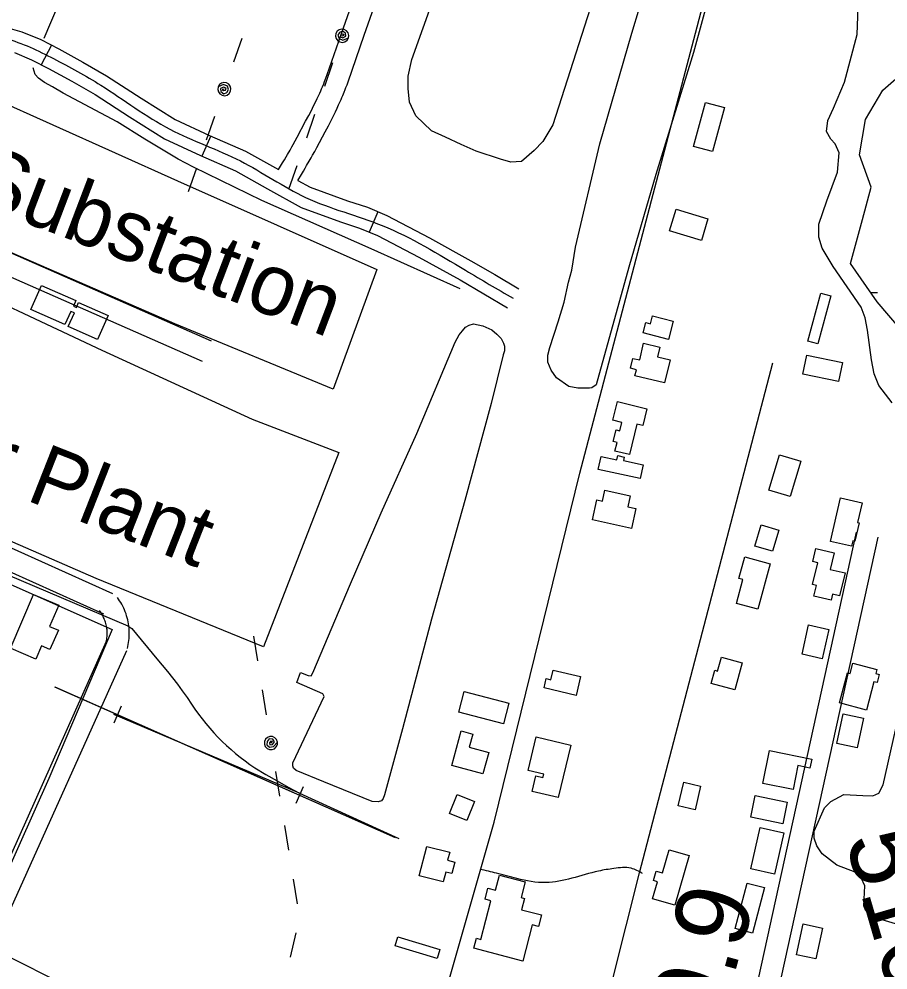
# Model space of a CAD drawing. Extents: x 3535183 to 3573198, y 534952 to 560562.
# Drawn here: x 3557103 to 3558281, y 547897 to 549187 of the extents above; entities that cross this region are included whole.
import ezdxf

# ---------------------------------------------------------------- set-up
doc = ezdxf.new("R2010")
doc.units = 0
for name, color, linetype in [('V-BLDG-IDEN', 7, 'Continuous'), ('V-BLDG-OTLN', 7, 'Continuous'), ('V-RAIL-TRAK', 7, 'Continuous'), ('V-ROAD-CNTR', 7, 'Continuous'), ('V-SITE-OTLN', 7, 'Continuous'), ('V-SITE-OTLN-IDEN', 7, 'Continuous'), ('V-SITE-VEGE', 7, 'Continuous'), ('V-SURV-IDEN', 7, 'Continuous'), ('V-TOPO-SHOR', 7, 'Continuous'), ('V-UTIL-LINE', 7, 'Continuous'), ('V-WETL-SWMP', 7, 'Continuous')]:
    doc.layers.add(name, color=color, linetype=linetype)

msp = doc.modelspace()

# ---------------------------------------------------------------- linework, layer by layer
at = {"layer": 'V-BLDG-OTLN'}
for points in [[(3558059.4, 549066.7), (3558043.2, 549006.8), (3558017.7, 549013.7), (3558033.9, 549073.6)], [(3558037.1, 548915.7), (3558028.2, 548886.3), (3557985, 548899.5), (3557994, 548928.8)], [(3557165, 548772.5), (3557118.9, 548792.7), (3557133.3, 548825.3), (3557179.8, 548804.9), (3557176.4, 548797.1), (3557180.4, 548795.3), (3557183.5, 548802.2), (3557223.7, 548784.6), (3557209.3, 548751.9), (3557169.5, 548769.4), (3557177.7, 548788), (3557172.8, 548790.1)], [(3558203.7, 548811.3), (3558186.2, 548746), (3558172.6, 548749.6), (3558190.1, 548815)], [(3557962.1, 548784.1), (3557989.9, 548776.7), (3557983.4, 548752), (3557949.2, 548761.1), (3557952.9, 548775), (3557959.3, 548773.3)], [(3557985.7, 548724.2), (3557978.3, 548693.3), (3557938, 548702.9), (3557940, 548711), (3557932, 548712.9), (3557935.2, 548726.4), (3557944.5, 548724.2), (3557949.9, 548746.8), (3557971.9, 548741.5), (3557968.8, 548728.3)], [(3558171, 548730.7), (3558219.5, 548720.6), (3558214.1, 548694.9), (3558165.6, 548705)], [(3557914.2, 548667.8), (3557954.1, 548658), (3557948.6, 548635.4), (3557940.8, 548637.3), (3557930.7, 548595.8), (3557911, 548600.6), (3557913.9, 548612.4), (3557908.7, 548613.6), (3557912.5, 548629.4), (3557917.6, 548628.2), (3557920.4, 548639.4), (3557908, 548642.5)], [(3557945.2, 548563.3), (3557888.4, 548575.8), (3557892.3, 548593.4), (3557913.6, 548588.7), (3557914.9, 548594.6), (3557923.6, 548592.6), (3557922.6, 548587.8), (3557949.3, 548582)], [(3558119.6, 548547.6), (3558134, 548595.7), (3558162.9, 548587), (3558148.5, 548538.9)], [(3557933.6, 548495.6), (3557880.3, 548507.3), (3557886.3, 548534.5), (3557894.2, 548532.8), (3557897.4, 548547.6), (3557931.7, 548540.1), (3557928.4, 548525.1), (3557939.5, 548522.6)], [(3558203.4, 548478.1), (3558217, 548537.1), (3558246.1, 548530.4), (3558240, 548503.9), (3558242.2, 548503.4), (3558236.4, 548478.3), (3558233.4, 548479), (3558231.7, 548471.5)], [(3558133.3, 548493.2), (3558124.8, 548464.7), (3558100.8, 548471.8), (3558109.4, 548500.4)], [(3558223, 548435.4), (3558215.6, 548404.1), (3558206, 548406.4), (3558204.1, 548398.3), (3558180.8, 548403.8), (3558184.3, 548418.4), (3558179.1, 548419.6), (3558186.1, 548449.2), (3558179.2, 548450.9), (3558183.3, 548468.4), (3558208.2, 548462.5), (3558203, 548440.2)], [(3558121.6, 548447.8), (3558104.9, 548386), (3558075.7, 548393.9), (3558084.5, 548426.3), (3558079.1, 548427.8), (3558087, 548457.2)], [(3557092, 548332.7), (3557092.9, 548334.7), (3557091.9, 548335.2), (3557122.5, 548406.3), (3557156.7, 548391.6), (3557144.2, 548362.7), (3557156, 548357.6), (3557144.6, 548331.3), (3557133.1, 548336.3), (3557125.4, 548318.3)], [(3558201.2, 548358.8), (3558192.2, 548318.8), (3558164.8, 548325), (3558173.7, 548364.9)], [(3558050.2, 548302.2), (3558055.3, 548321), (3558083.5, 548313.4), (3558073.7, 548276.8), (3558041.5, 548285.5), (3558046.3, 548303.3)], [(3558262.3, 548287.6), (3558252.1, 548249.3), (3558215.5, 548259), (3558226.3, 548299.8), (3558230, 548298.8), (3558233.7, 548312.8), (3558266, 548304.3), (3558264.6, 548298.9), (3558269.3, 548297.7), (3558266.4, 548286.6)], [(3557858.3, 548269.3), (3557814.8, 548279.4), (3557817.8, 548292.1), (3557824.2, 548290.6), (3557827.2, 548303.6), (3557864.3, 548294.9)], [(3557706.3, 548274.6), (3557766.9, 548258.8), (3557759.6, 548230.7), (3557699, 548246.6)], [(3558247.9, 548238.3), (3558239.3, 548198), (3558211.9, 548203.9), (3558220.4, 548244.2)], [(3557731.9, 548162.9), (3557689.7, 548174.3), (3557702.4, 548221.1), (3557718, 548216.9), (3557713.2, 548198.9), (3557739.7, 548191.7)], [(3557850.9, 548201.8), (3557834.1, 548130.6), (3557798.8, 548138.9), (3557803.8, 548160.2), (3557813.2, 548158), (3557814.3, 548162.5), (3557793.4, 548167.4), (3557804, 548212.9)], [(3558159.1, 548174.1), (3558152.5, 548141.6), (3558111.6, 548149.9), (3558120.7, 548194.4), (3558178, 548182.7), (3558175.5, 548170.7)], [(3557996.9, 548119.5), (3558004.3, 548151.6), (3558027.2, 548146.3), (3558019.8, 548114.2)], [(3557686.5, 548108.9), (3557696.8, 548134.8), (3557720.3, 548125.4), (3557710, 548099.5)], [(3558138.5, 548095), (3558095.1, 548104), (3558101.2, 548133.5), (3558144.6, 548124.6)], [(3558140.1, 548082.9), (3558127.3, 548026.6), (3558095.3, 548033.9), (3558108.1, 548090.2)], [(3557645.6, 548024.6), (3557655.9, 548064.5), (3557686.8, 548056.5), (3557684, 548045.6), (3557693.6, 548043.1), (3557689.6, 548027.5), (3557681.4, 548029.6), (3557677.9, 548016.2)], [(3557961.8, 547993.5), (3557968.5, 548016.6), (3557963.3, 548018.1), (3557967, 548030.9), (3557975.6, 548028.4), (3557984.6, 548059.9), (3558011.5, 548052.2), (3557992.2, 547984.8)], [(3557798.7, 547958), (3557785.9, 547908.9), (3557719.4, 547926.3), (3557723, 547939.9), (3557728.9, 547938.3), (3557742.6, 547990.8), (3557734.7, 547992.9), (3557738.6, 548008), (3557749.1, 548005.3), (3557754.4, 548025.4), (3557789.3, 548016.3), (3557783.8, 547995.1), (3557788.4, 547993.9), (3557784.4, 547978.6), (3557811.2, 547971.5), (3557807.1, 547955.8)], [(3558073.8, 547953), (3558090.1, 548014.8), (3558113.9, 548008.5), (3558097.6, 547946.7)], [(3558157.1, 547917.5), (3558166.1, 547959.3), (3558192.4, 547953.7), (3558183.5, 547911.8)], [(3557669.6, 547912.5), (3557612.9, 547929.6), (3557616.6, 547941.6), (3557673.3, 547924.5)]]:
    msp.add_lwpolyline(points, close=True, dxfattribs=at)
at = {"layer": 'V-RAIL-TRAK'}
msp.add_line((3557483.1, 548136.6), (3557231.3, 548243.5), dxfattribs=at)
for points in [[(3556978.7, 548478.9), (3557250.1, 548363.7), (3557253, 548361.9), (3557255.8, 548360)], [(3557255.8, 548360), (3557289.8, 548318.8), (3557297, 548310.4), (3557304.1, 548301.9), (3557310.9, 548293.2), (3557317.6, 548284.4), (3557324.1, 548275.5), (3557330.5, 548266.4), (3557336.7, 548257.3), (3557341.2, 548250.5), (3557346, 548243.8), (3557351, 548237.3), (3557356.1, 548231), (3557361.4, 548224.7), (3557366.8, 548218.6), (3557372.4, 548212.7), (3557378.2, 548206.9), (3557384.1, 548201.2), (3557390.2, 548195.8), (3557396.4, 548190.4), (3557402.8, 548185.3), (3557409.3, 548180.3), (3557415.9, 548175.5), (3557422.6, 548170.9), (3557437.5, 548162), (3557452.6, 548153.3), (3557467.7, 548144.8), (3557483.1, 548136.6), (3557617.6, 548075.2)]]:
    msp.add_lwpolyline(points, dxfattribs=at)
at = {"layer": 'V-ROAD-CNTR'}
for p, q in [((3557146.6, 549151.3), (3557132.8, 549124.6)), ((3557362.6, 549028.1), (3557350.6, 549000.6)), ((3557589.5, 548925.2), (3557577.8, 548897.5))]:
    msp.add_line(p, q, dxfattribs=at)
for points in [[(3557560.4, 547443.7), (3557747.1, 548097.5), (3557863.5, 548570.7), (3558078, 549387.9)], [(3557454.4, 548982.4), (3557460, 548991.5), (3557462.6, 548995.8), (3557464.9, 548999.6), (3557466.9, 549002.9), (3557470.3, 549008.8), (3557472.8, 549013.2), (3557474.6, 549016.5), (3557477.4, 549021.5), (3557480.1, 549026.6), (3557491.4, 549047.9), (3557495.6, 549055.8), (3557499.2, 549062.7), (3557502.2, 549068.8), (3557504.8, 549074.1), (3557507.1, 549078.7), (3557509, 549082.7), (3557510.6, 549086.3), (3557512, 549089.4), (3557513.1, 549092.1), (3557514.2, 549094.5), (3557515.9, 549098.7), (3557517.1, 549101.9), (3557518, 549104.2), (3557519.4, 549107.8), (3557520.7, 549111.4), (3557542.7, 549174.7), (3557564.7, 549238.1)], [(3557480.7, 548967.8), (3557485.6, 548975.9), (3557488.4, 548980.4), (3557490.7, 548984.3), (3557492.8, 548987.8), (3557496.3, 548993.9), (3557498.9, 548998.5), (3557500.9, 549002), (3557503.7, 549007.2), (3557506.5, 549012.4), (3557517.9, 549033.8), (3557522.2, 549041.9), (3557525.9, 549049), (3557529.1, 549055.4), (3557531.8, 549060.9), (3557534.2, 549065.8), (3557536.2, 549070.2), (3557537.9, 549074), (3557539.4, 549077.3), (3557540.7, 549080.3), (3557541.8, 549082.9), (3557543.7, 549087.5), (3557545.1, 549090.9), (3557546.1, 549093.6), (3557547.6, 549097.5), (3557549, 549101.4), (3557571, 549164.9), (3557593, 549228.2)], [(3557087.5, 549174.9), (3557106.5, 549169.5), (3557132.3, 549158.7), (3557156.6, 549146.1), (3557189.2, 549128.3), (3557221.4, 549109.7), (3557268.4, 549079.4), (3557314.5, 549050.5), (3557361.2, 549028.8), (3557409.9, 549007.5), (3557454.4, 548982.4)], [(3557096.5, 549141.1), (3557119.6, 549131.5), (3557142.5, 549119.6), (3557174.5, 549102.2), (3557205.8, 549084.1), (3557252.3, 549054.1), (3557300.2, 549024.1), (3557348.8, 549001.4), (3557396.4, 548980.6), (3557439.9, 548956.2), (3557485.2, 548931), (3557538.5, 548911.6), (3557564.6, 548903.1), (3557588.9, 548892.9), (3557645.1, 548863.7), (3557700.9, 548832.7), (3557733.1, 548814.1), (3557765.2, 548795.1)], [(3556703.8, 549039.8), (3557363.2, 548750.1)], [(3556691.8, 549012.3), (3557351.1, 548722.6)], [(3557480.7, 548967.8), (3557497.7, 548958.4), (3557548.3, 548940), (3557575.1, 548931.3), (3557601.7, 548920.1), (3557659.3, 548890.1), (3557715.7, 548858.8), (3557748.2, 548840), (3557780.5, 548820.9)], [(3557230.1, 548406.8), (3556523.4, 548725.1)], [(3557780.8, 547378.1), (3557944.2, 548028.8), (3558125.3, 548720.2)], [(3557217.8, 548379.4), (3556511.1, 548697.7)], [(3557980.7, 547316.1), (3558238.5, 548490.5)], [(3558010, 547309.7), (3558267.8, 548484)], [(3557249.6, 548332.9), (3557250.2, 548335.4), (3557250.8, 548338.2), (3557251.3, 548340.9), (3557251.7, 548343.7), (3557252, 548346.6), (3557252.1, 548349.4), (3557252.2, 548352.2), (3557252.2, 548355), (3557252.1, 548357.8), (3557251.9, 548360.6), (3557251.6, 548363.5), (3557251.2, 548366.3), (3557250.7, 548369), (3557250.1, 548371.8), (3557249.4, 548374.5), (3557248.6, 548377.2), (3557247.8, 548379.9), (3557246.8, 548382.6), (3557245.7, 548385.2), (3557244.6, 548387.8), (3557243.3, 548390.3), (3557242, 548392.8), (3557240.6, 548395.2), (3557239.1, 548397.6), (3557237.5, 548400), (3557236.1, 548401.9)], [(3557220.5, 548340.1), (3557221, 548342), (3557221.3, 548343.8), (3557221.6, 548345.5), (3557221.9, 548347.3), (3557222.1, 548349.1), (3557222.2, 548350.8), (3557222.2, 548352.6), (3557222.2, 548354.4), (3557222.2, 548356.2), (3557222, 548358), (3557221.8, 548359.7), (3557221.6, 548361.5), (3557221.3, 548363.2), (3557220.9, 548365), (3557220.5, 548366.7), (3557220, 548368.4), (3557219.4, 548370.1), (3557218.8, 548371.8), (3557218.1, 548373.4), (3557217.4, 548375.1), (3557216.6, 548376.7), (3557215.8, 548378.2), (3557214.9, 548379.8), (3557214, 548381.3), (3557213, 548382.8), (3557211.8, 548384.3)], [(3557060.3, 547983.6), (3557221.4, 548342.6)], [(3557087.6, 547971.3), (3557248.7, 548330.3)], [(3557150.9, 548281), (3557612.7, 548076.5)], [(3557151.1, 548280.9), (3557612.7, 548076.5)], [(3557241.3, 548254.7), (3557231.1, 548231.8)], [(3557488.1, 548145.4), (3557478, 548122.5)]]:
    msp.add_lwpolyline(points, dxfattribs=at)
for points in [[(3556660.1, 549025.8), (3556670.8, 549060.9), (3556698, 549091.7), (3556735.4, 549125.1), (3556772.5, 549154.6), (3556826.6, 549167.2), (3556908.2, 549168.2), (3556995.1, 549168), (3557084.4, 549160.2), (3557149.6, 549132.9), (3557213.6, 549096.9), (3557307.3, 549037.3), (3557403.1, 548994.1), (3557491.4, 548944.7), (3557595.3, 548906.5), (3557708.3, 548845.8), (3557772.8, 548808)], [(3557948.5, 548027.7), (3557932.8, 548034.8), (3557909.5, 548034.5), (3557888.8, 548031), (3557852.4, 548021.2), (3557817.2, 548015.4), (3557777.9, 548020.8), (3557750.2, 548028), (3557728.3, 548033.3)]]:
    msp.add_spline(points, degree=3, dxfattribs=at)
at = {"layer": 'V-SITE-OTLN'}
for points in [[(3557063.4, 549081.1), (3557317.4, 548967), (3557588.2, 548847), (3557528.7, 548684.5), (3557314.1, 548773.3), (3557112.5, 548860.9), (3556986.3, 548915.8)], [(3556809.2, 548930.5), (3556980, 548847.9), (3557214.8, 548737.3), (3557418.7, 548644.1), (3557536.3, 548598.5), (3557434.3, 548335.2), (3557207.3, 548427.8), (3556938.5, 548545), (3556692.3, 548653.3), (3556780.7, 548861.9)], [(3556509.7, 548675.5), (3556805.7, 548542), (3557087.7, 548421.7), (3557229.1, 548358.7), (3557143.1, 548156.7), (3557061.4, 547973.9), (3557047.2, 547947.1), (3557042.7, 547938.4), (3557268.1, 547824.3), (3557236.9, 547753.6), (3557345.9, 547709.2), (3557281.3, 547578.4), (3557132.1, 547648.9), (3556997.7, 547729.9), (3556933.2, 547776.2), (3556880.1, 547808.2), (3556667.2, 547913.7), (3556491.4, 548009.9), (3556259.8, 548110.7), (3556324, 548261.9), (3556329.4, 548274.8), (3556413.9, 548468.1), (3556501.1, 548677.8)]]:
    msp.add_lwpolyline(points, close=True, dxfattribs=at)
at = {"layer": 'V-SITE-VEGE'}
for points in [[(3557893.2, 549250.7), (3557826.5, 549043.2), (3557813.3, 549020.5), (3557801.5, 549008.4), (3557784.4, 548993.5), (3557769.9, 548992.7), (3557755.8, 548996.6), (3557722.6, 549007.5), (3557702.3, 549016.5), (3557681.2, 549026.6), (3557662, 549035.2), (3557640.9, 549055.5), (3557632.3, 549073.9), (3557630.3, 549092.2), (3557630.3, 549109), (3557635.4, 549131.7), (3557714.5, 549353.3)], [(3558060.5, 549298.4), (3558017.6, 549141.4), (3557966.3, 548975.8), (3557929.7, 548850.1), (3557885.7, 548690.3), (3557879.4, 548686.4), (3557876.3, 548686), (3557860.7, 548686), (3557848.2, 548688.4), (3557831.8, 548700.1), (3557824.4, 548710.2), (3557820.1, 548721.1), (3557820, 548730.9), (3557822.8, 548741.1), (3557834.1, 548775.8), (3557842.2, 548802.8), (3557848.1, 548829.7), (3557852.4, 548846.1), (3557857.4, 548877), (3557890.5, 549017.2), (3557933.7, 549167.5), (3557975.3, 549305.4)], [(3558287.1, 548666.1), (3558268.7, 548689.5), (3558262.4, 548705.6), (3558258.9, 548724.4), (3558253.4, 548764.6), (3558250.2, 548781.5), (3558244.7, 548795.9), (3558207.1, 548851.1), (3558191.8, 548875.7), (3558187.5, 548891), (3558187.5, 548908.6), (3558198.4, 548939.9), (3558212.9, 548979), (3558215.2, 549005.2), (3558209.7, 549017.4), (3558203.8, 549023.6), (3558197.9, 549034.2), (3558199.9, 549049), (3558207.3, 549065.9), (3558222.5, 549101.1), (3558239.7, 549165.7), (3558242.4, 549240)], [(3558332.3, 547947.4), (3558268.9, 547966.1), (3558251.3, 547977.1), (3558248.6, 547983.7), (3558250.1, 548011.1), (3558245, 548021.7), (3558236.8, 548029.5), (3558211.7, 548039.2), (3558192.2, 548054.5), (3558184.7, 548065), (3558181.2, 548075.6), (3558181.2, 548085), (3558195.2, 548116.7), (3558203.8, 548125.3), (3558221.4, 548134.7), (3558247.3, 548133.6), (3558260.6, 548133.2), (3558268.8, 548136.7), (3558274.6, 548148.1), (3558298.8, 548254.1)]]:
    msp.add_lwpolyline(points, dxfattribs=at)
at = {"layer": 'V-TOPO-SHOR'}
for points in [[(3557136.6, 549160.8), (3557186, 549276.7), (3557240.6, 549412.7), (3557297.4, 549546.3), (3557354.7, 549684.7), (3557401.8, 549797.3), (3557489.4, 550016.1), (3557533, 550122.8), (3557578.6, 550231.1), (3557627.3, 550354.6), (3557687.6, 550502.3), (3557709.4, 550562.9), (3557719.2, 550585.2), (3557732, 550618.8), (3557742.5, 550646.2), (3557755, 550676.2), (3557775.6, 550722.8), (3557790.8, 550756), (3557815.4, 550810.7), (3557837.6, 550863.5), (3557873, 550962), (3557889.3, 551014.3)], [(3557701.1, 548820.6), (3557580.3, 548874.8), (3557431.8, 548940.6), (3557339.5, 548985.8), (3557318.4, 548996.7), (3557273.5, 549023.6), (3557235.9, 549047), (3557199.2, 549066.5), (3557162.5, 549086), (3557148, 549094.6), (3557137, 549100.4), (3557129.2, 549106.3), (3557124.5, 549111.3), (3557121.8, 549120.3)], [(3557759.2, 548731), (3557742.9, 548665), (3557707.5, 548533.6), (3557662.3, 548372.6), (3557622.7, 548224.1), (3557598.6, 548134.6), (3557596.6, 548129.5), (3557594.3, 548126.4), (3557590, 548124.8), (3557581.8, 548125.2), (3557516.1, 548152.1), (3557478.6, 548167.6), (3557475.1, 548170.4), (3557473.9, 548173.9), (3557473.9, 548177.8), (3557516.7, 548267.7), (3557514.8, 548271.2), (3557479.6, 548286.8), (3557484.3, 548300.5), (3557494.8, 548296.2), (3557498.7, 548295.8), (3557501.1, 548299.7), (3557552.1, 548420.5), (3557593.8, 548516.7), (3557642.1, 548624.6), (3557694.3, 548748.5), (3557699.8, 548758.3), (3557704.1, 548763.8), (3557708.3, 548768.9), (3557713, 548771.6), (3557719.3, 548773.2), (3557731.8, 548770.4), (3557743.9, 548765), (3557750.6, 548759.1), (3557756.4, 548753.3), (3557759.9, 548747), (3557761.1, 548743.1), (3557761.1, 548736.5), (3557759.2, 548731)]]:
    msp.add_lwpolyline(points, dxfattribs=at)
at = {"layer": 'V-UTIL-LINE'}
for points in [[(3557540.9, 549164), (3557543.7, 549164.8), (3557541.9, 549166.3), (3557539.2, 549165.5), (3557538.6, 549162.6), (3557541.7, 549161.3), (3557546, 549163.3), (3557545.6, 549167.5), (3557541.6, 549170.3), (3557537.4, 549168.5), (3557535, 549164.7), (3557536.7, 549160.2), (3557541.8, 549158.1), (3557549.4, 549161), (3557549.9, 549164.5), (3557549, 549167.9), (3557546.9, 549170.7), (3557543.8, 549172.5), (3557540.4, 549173), (3557537, 549172.1), (3557534.2, 549170), (3557532.4, 549167), (3557531.9, 549163.5), (3557532.8, 549160.1), (3557534.9, 549157.3), (3557537.9, 549155.5), (3557541.4, 549155), (3557544.8, 549155.9), (3557547.6, 549158), (3557549.4, 549161)], [(3557393.9, 549128.5), (3557405.1, 549160.6)], [(3557528, 549127.2), (3557516.8, 549095.1)], [(3557381.1, 549091.7), (3557378.3, 549090.9), (3557380.1, 549089.5), (3557382.7, 549090.3), (3557383.4, 549093.1), (3557380.2, 549094.4), (3557376, 549092.5), (3557376.4, 549088.2), (3557380.4, 549085.4), (3557384.6, 549087.2), (3557386.9, 549091), (3557385.3, 549095.5), (3557380.2, 549097.7), (3557372.6, 549094.7), (3557372.1, 549091.2), (3557373, 549087.8), (3557375.1, 549085), (3557378.1, 549083.2), (3557381.6, 549082.7), (3557385, 549083.6), (3557387.8, 549085.7), (3557389.6, 549088.7), (3557390.1, 549092.2), (3557389.2, 549095.6), (3557387.1, 549098.4), (3557384.1, 549100.2), (3557380.6, 549100.7), (3557377.2, 549099.8), (3557374.4, 549097.7), (3557372.6, 549094.7)], [(3557357, 549022.8), (3557368.2, 549054.9)], [(3557503.6, 549057.3), (3557492.4, 549025.2)], [(3557332.7, 548952.9), (3557343.9, 548985)], [(3557479.3, 548987.4), (3557468.1, 548955.3)], [(3557420.6, 548349.6), (3557426.1, 548316.1)], [(3557432.6, 548276.6), (3557438, 548243.1)], [(3557444.3, 548204.6), (3557446.4, 548206.6), (3557444.1, 548207), (3557442.2, 548205.1), (3557443, 548202.2), (3557446.4, 548202.6), (3557449.2, 548206.4), (3557446.8, 548209.9), (3557442, 548210.4), (3557439.1, 548206.8), (3557438.9, 548202.4), (3557442.5, 548199.2), (3557448, 548199.8), (3557453.2, 548206), (3557452, 548209.3), (3557449.6, 548211.9), (3557446.4, 548213.3), (3557442.9, 548213.5), (3557439.6, 548212.2), (3557437, 548209.8), (3557435.6, 548206.6), (3557435.5, 548203.1), (3557436.7, 548199.8), (3557439.1, 548197.3), (3557442.3, 548195.8), (3557445.8, 548195.7), (3557449.1, 548196.9), (3557451.6, 548199.3), (3557453.1, 548202.5), (3557453.2, 548206)], [(3557450.6, 548166.1), (3557456.1, 548132.5)], [(3557462.6, 548093), (3557468, 548059.5)], [(3557474.5, 548020), (3557480, 547986.5)], [(3557478, 547947.2), (3557470.6, 547914)]]:
    msp.add_lwpolyline(points, dxfattribs=at)
at = {"layer": 'V-WETL-SWMP'}
msp.add_line((3558257.7, 548815.9), (3558267, 548815.9), dxfattribs=at)
msp.add_lwpolyline([(3558314.3, 548747.4), (3558266.5, 548803.2), (3558230.6, 548855.1), (3558246.6, 548914.9), (3558258.5, 548958.7), (3558242.6, 549002.6), (3558250.6, 549050.4), (3558274.5, 549090.3), (3558306.4, 549118.2)], dxfattribs=at)

# ---------------------------------------------------------------- texts
at = {"layer": 'V-BLDG-IDEN'}
msp.add_text('Power Plant', height=83, rotation=338.509, dxfattribs=at).set_placement((3556788.7, 548661.4))
at = {"layer": 'V-SITE-OTLN-IDEN'}
msp.add_text('Substation', height=83, rotation=339.1965, dxfattribs=at).set_placement((3557031.1, 548940.9))
at = {"layer": 'V-SURV-IDEN'}
for s, rotation, p in [('5166+85.7', 286.272, (3558222.8, 548074)), ('5159+79.9', 74.5908, (3557932.6, 547381))]:
    msp.add_text(s, height=100, rotation=rotation, dxfattribs=at).set_placement(p)

doc.saveas('drawing.dxf')
